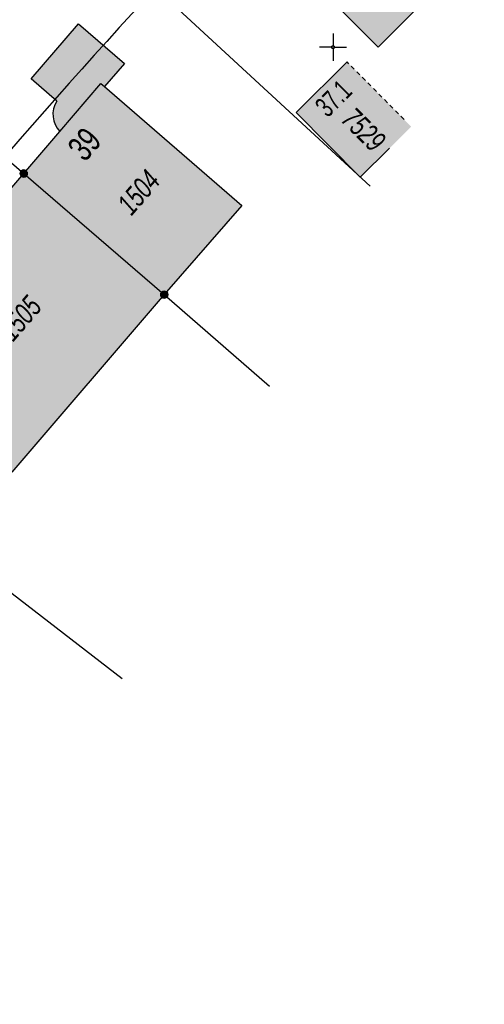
# Model space of a CAD drawing. Header units: metres. Extents: x 2695560 to 2696939, y 1260491 to 1262050.
# Tile 682 of 1005: x 2696387 to 2696408, y 1260556 to 1260601. Entities that reach past the tile are written whole.
import ezdxf

# ---------------------------------------------------------------- set-up
doc = ezdxf.new("R2010")
doc.units = ezdxf.units.M
doc.linetypes.add('AUSGEZOGEN', pattern=[0])
doc.linetypes.add('VERDECKT2_S2', pattern=[0.36, 0.2, -0.16])
for name, color, linetype in [('XR$1$AV_Flächen (EO)', 7, 'AUSGEZOGEN'), ('XR$1$AV_Gebäudeflächen (BB)', 7, 'AUSGEZOGEN'), ('XR$1$AV_Gebäudeflächen (EO)', 7, 'AUSGEZOGEN'), ('XR$1$AV_Grenzpunkte', 7, 'AUSGEZOGEN'), ('XR$1$AV_Haus-Nr.', 7, 'AUSGEZOGEN'), ('XR$1$AV_Koordinatennetzpunkte', 7, 'AUSGEZOGEN'), ('XR$1$AV_Linien (BB)', 7, 'AUSGEZOGEN'), ('XR$1$AV_Linien (EO)', 7, 'AUSGEZOGEN'), ('XR$1$AV_Versicherung-Nr.', 7, 'AUSGEZOGEN'), ('XR$1$Liegenschaftsgrenzen', 7, 'AUSGEZOGEN'), ('XR$1$PFAV', 255, 'AUSGEZOGEN'), ('XR$1$RP_Abstandslinie', 7, 'AUSGEZOGEN')]:
    doc.layers.add(name, color=color, linetype=linetype)
doc.styles.add('ARIAL', font='arial.ttf')

# ---------------------------------------------------------------- blocks, each defined once
blk = doc.blocks.new('COMPLEXOBJECT_14')
at = {"layer": 'XR$1$AV_Linien (BB)', "color": 7, "linetype": 'AUSGEZOGEN', "transparency": 33554687}
blk.add_line((6385.8, 10594.2), (6387.462, 10596.134), dxfattribs=at)
blk.add_lwpolyline([(6387.321, 10597.514), (6386.135, 10598.543), (6388.32, 10601.063), (6390.42, 10599.242), (6389.506, 10598.188), (6395.806, 10592.724), (6392.25, 10588.64)], dxfattribs=at)
blk.add_arc((6388.238, 10596.911), 1.098, 146.6643, 225.0035, dxfattribs=at)
blk = doc.blocks.new('COMPLEXOBJECT_562')
at = {"layer": 'XR$1$AV_Linien (BB)', "color": 7, "linetype": 'AUSGEZOGEN', "transparency": 33554687}
blk.add_arc((6602.948, 10407.72), 301.969, 135.01129, 150.57708, dxfattribs=at)
blk = doc.blocks.new('BAV15')
at = {"layer": 'XR$1$PFAV', "transparency": 33554687}
blk.add_hatch(color=7, dxfattribs=at).paths.add_polyline_path([(0.5, 0), (0.49, 0.1), (0.46, 0.2), (0.41, 0.29), (0.34, 0.36), (0.26, 0.42), (0.17, 0.47), (0.08, 0.49), (-0.03, 0.5), (-0.13, 0.48), (-0.22, 0.45), (-0.31, 0.4), (-0.38, 0.33), (-0.44, 0.24), (-0.48, 0.15), (-0.5, 0.05), (-0.5, -0.05), (-0.48, -0.15), (-0.44, -0.24), (-0.38, -0.33), (-0.31, -0.4), (-0.22, -0.45), (-0.13, -0.48), (-0.03, -0.5), (0.08, -0.49), (0.17, -0.47), (0.26, -0.42), (0.34, -0.36), (0.41, -0.29), (0.46, -0.2), (0.49, -0.1)])
at = {"color": 7, "transparency": 33554687}
for start, end in [(90, 270), (270, 90)]:
    blk.add_arc((0, 0), 0.5, start, end, dxfattribs=at)
at = {"layer": 'XR$1$PFAV', "transparency": 33554687}
blk.add_circle((0, 0), 0.5, dxfattribs=at)
blk = doc.blocks.new('BAV2041')
at = {"color": 7, "transparency": 33554687}
for p, q in [((0, 0.5), (0, 0.05)), ((-0.05, 0), (-0.5, 0)), ((0.05, 0), (0.5, 0)), ((0, -0.05), (0, -0.5))]:
    blk.add_line(p, q, dxfattribs=at)
blk.add_circle((0, 0), 0.05, dxfattribs=at)
for start, end in [(90, 270), (270, 90)]:
    blk.add_arc((0, 0), 0.05, start, end, dxfattribs=at)
blk = doc.blocks.new('COMPLEXOBJECT_1440')
at = {"layer": 'XR$1$RP_Abstandslinie', "color": 7, "linetype": 'AUSGEZOGEN', "transparency": 33554687}
blk.add_arc((6603.403, 10406.591), 288.473, 134.92757, 140.38472, dxfattribs=at)

msp = doc.modelspace()

# ---------------------------------------------------------------- hatches: boundary and pattern name
at = {"layer": 'XR$1$AV_Gebäudeflächen (BB)', "true_color": 0xd2d2d2, "transparency": 33554687}
for points in [[(2696407.916, 1260604.706), (2696401.296, 1260611.336), (2696401.137, 1260611.482), (2696399.259, 1260609.59), (2696400.222, 1260608.672), (2696397.194, 1260605.661), (2696403.041, 1260599.814)], [(2696393.22, 1260588.45), (2696396.776, 1260592.534), (2696390.476, 1260597.998), (2696391.39, 1260599.052), (2696389.29, 1260600.873), (2696387.105, 1260598.353), (2696388.291, 1260597.324), (2696388.265, 1260597.283), (2696388.241, 1260597.241), (2696388.219, 1260597.198), (2696388.199, 1260597.154), (2696388.181, 1260597.109), (2696388.165, 1260597.063), (2696388.151, 1260597.017), (2696388.139, 1260596.97), (2696388.129, 1260596.922), (2696388.121, 1260596.875), (2696388.115, 1260596.827), (2696388.112, 1260596.778), (2696388.11, 1260596.73), (2696388.111, 1260596.681), (2696388.114, 1260596.633), (2696388.119, 1260596.585), (2696388.126, 1260596.537), (2696388.135, 1260596.489), (2696388.146, 1260596.442), (2696388.159, 1260596.396), (2696388.175, 1260596.35), (2696388.192, 1260596.305), (2696388.211, 1260596.26), (2696388.233, 1260596.217), (2696388.256, 1260596.174), (2696388.281, 1260596.133), (2696388.308, 1260596.092), (2696388.336, 1260596.053), (2696388.367, 1260596.015), (2696388.399, 1260595.979), (2696388.432, 1260595.944), (2696386.77, 1260594.01)], [(2696393.22, 1260588.45), (2696386.77, 1260594.01), (2696384.459, 1260591.331), (2696383.633, 1260592.043), (2696381.598, 1260589.683), (2696382.423, 1260588.972), (2696379.764, 1260585.889), (2696386.22, 1260580.304)]]:
    msp.add_hatch(color=254, dxfattribs=at).paths.add_polyline_path(points)
at = {"layer": 'XR$1$AV_Gebäudeflächen (EO)', "true_color": 0xebebeb, "transparency": 33554687}
msp.add_hatch(color=7, dxfattribs=at).paths.add_polyline_path([(2696401.616, 1260599.129), (2696399.273, 1260596.805), (2696402.223, 1260593.844), (2696404.56, 1260596.162)])

# ---------------------------------------------------------------- linework, layer by layer
at = {"layer": 'XR$1$AV_Flächen (EO)', "color": 7, "linetype": 'VERDECKT2_S2', "transparency": 33554687}
msp.add_line((2696404.23, 1260596.495), (2696401.616, 1260599.129), dxfattribs=at)
at = {"layer": 'XR$1$AV_Flächen (EO)', "color": 7, "linetype": 'AUSGEZOGEN', "transparency": 33554687}
msp.add_lwpolyline([(2696401.616, 1260599.129), (2696399.273, 1260596.805), (2696402.223, 1260593.844), (2696403.564, 1260595.174)], dxfattribs=at)
at = {"layer": 'XR$1$AV_Linien (BB)', "color": 7, "linetype": 'AUSGEZOGEN', "transparency": 33554687}
msp.add_line((2696386.77, 1260594.01), (2696393.22, 1260588.45), dxfattribs=at)
for points in [[(2696401.296, 1260611.336), (2696401.137, 1260611.482), (2696399.259, 1260609.59), (2696400.222, 1260608.672), (2696397.194, 1260605.661), (2696402.125, 1260600.73), (2696403.041, 1260599.814), (2696407.916, 1260604.706)], [(2696393.22, 1260588.45), (2696386.22, 1260580.304), (2696379.764, 1260585.889), (2696382.423, 1260588.972), (2696381.598, 1260589.683), (2696383.633, 1260592.043), (2696384.459, 1260591.331), (2696386.77, 1260594.01)]]:
    msp.add_lwpolyline(points, dxfattribs=at)
at = {"layer": 'XR$1$AV_Linien (EO)', "color": 7, "linetype": 'AUSGEZOGEN', "transparency": 33554687}
msp.add_lwpolyline([(2696388.432, 1260595.944), (2696390.317, 1260598.136), (2696390.476, 1260597.998)], dxfattribs=at)
at = {"layer": 'XR$1$Liegenschaftsgrenzen', "color": 7, "linetype": 'AUSGEZOGEN', "transparency": 33554687}
for p, q in [((2696386.56, 1260608.29), (2696402.681, 1260593.422)), ((2696369.22, 1260587.8), (2696391.295, 1260570.836))]:
    msp.add_line(p, q, dxfattribs=at)
msp.add_lwpolyline([(2696379.44, 1260600.33), (2696386.77, 1260594.01), (2696393.22, 1260588.45), (2696398.058, 1260584.252)], dxfattribs=at)

# ---------------------------------------------------------------- block references
at = {"layer": 'XR$1$AV_Grenzpunkte', "color": 7, "linetype": 'AUSGEZOGEN', "lineweight": -3, "transparency": 33554687, "xscale": 0.3249999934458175, "yscale": 0.3249999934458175}
for p in [(2696386.77, 1260594.01), (2696393.22, 1260588.45)]:
    msp.add_blockref('BAV15', p, dxfattribs=at)
at = {"layer": 'XR$1$AV_Koordinatennetzpunkte', "color": 7, "linetype": 'AUSGEZOGEN', "lineweight": -3, "transparency": 33554687, "xscale": 1.25, "yscale": 1.25}
msp.add_blockref('BAV2041', (2696400.97, 1260599.81), dxfattribs=at)
at = {"layer": 'XR$1$AV_Linien (BB)', "color": 7, "linetype": 'AUSGEZOGEN', "lineweight": -3, "transparency": 33554687}
for name in ['COMPLEXOBJECT_562', 'COMPLEXOBJECT_14']:
    msp.add_blockref(name, (2690000.97, 1249999.81), dxfattribs=at)
at = {"layer": 'XR$1$RP_Abstandslinie', "color": 7, "linetype": 'AUSGEZOGEN', "lineweight": -3, "transparency": 33554687}
msp.add_blockref('COMPLEXOBJECT_1440', (2690000.97, 1249999.81), dxfattribs=at)

# ---------------------------------------------------------------- texts
at = {"layer": 'XR$1$AV_Haus-Nr.', "color": 7, "transparency": 33554687, "attachment_point": 2, "style": 'ARIAL'}
for s, insert, char_height, width, rotation in [('\\W0.66;37.1', (2696400.661, 1260597.791), 0.92968, 2.03566, 44.7768), ('\\W0.70;39', (2696389.116, 1260595.74), 1.1621, 1.68109, 49.3137)]:
    msp.add_mtext(s, dxfattribs=dict(at, insert=insert, char_height=char_height, width=width, rotation=rotation))
at = {"layer": 'XR$1$AV_Versicherung-Nr.', "color": 7, "transparency": 33554687, "char_height": 0.96842, "attachment_point": 5, "style": 'ARIAL'}
for s, insert, width, rotation in [('\\A1;{\\fArial|i1|b0;\\H0.968418;\\W0.700000;\\C7;7529}\\P', (2696402.375, 1260596.023), 2.46457, 314.8929), ('\\A1;{\\fArial|i1|b0;\\H0.968418;\\W0.700000;\\C7;1504}\\P', (2696392.048, 1260593.145), 2.45636, 48.9537), ('\\A1;{\\fArial|i1|b0;\\H0.968418;\\W0.700000;\\C7;1505}\\P', (2696386.606, 1260587.363), 2.45636, 49.3272)]:
    msp.add_mtext(s, dxfattribs=dict(at, insert=insert, width=width, rotation=rotation))

doc.saveas('drawing.dxf')
